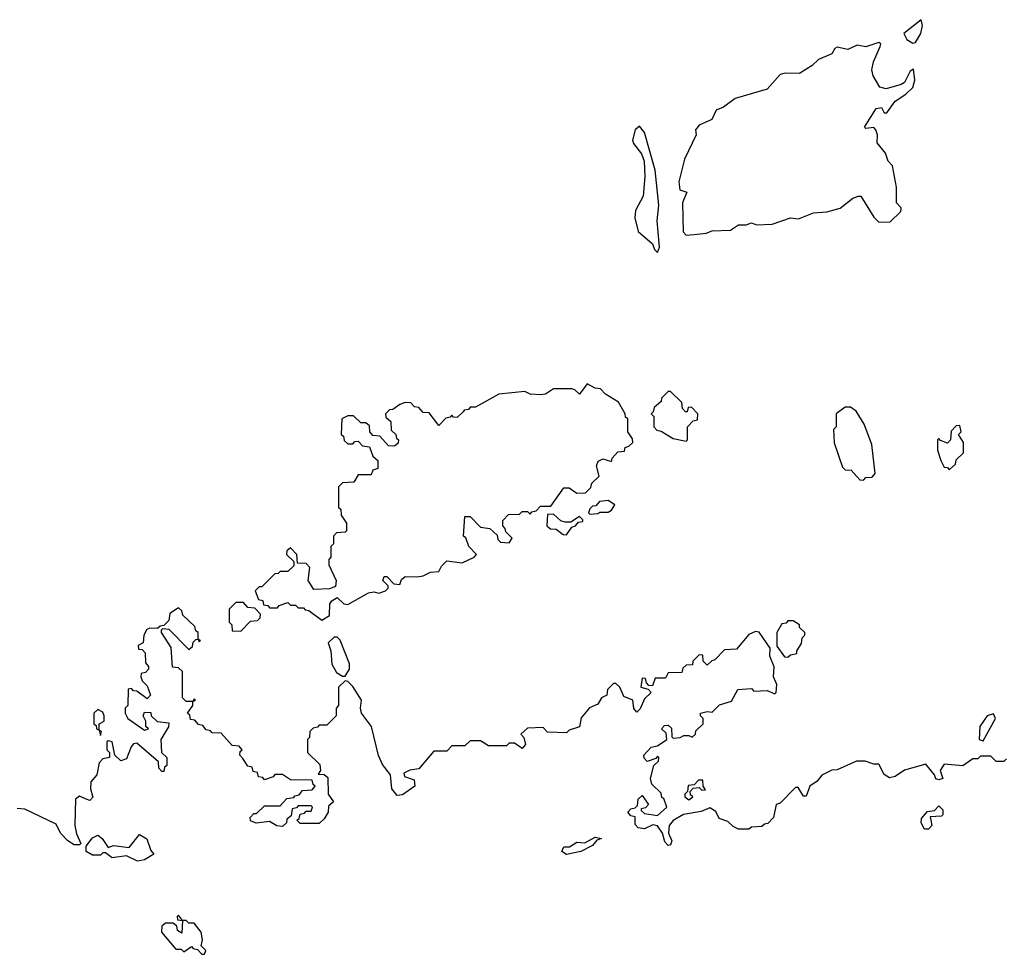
# Model space of a CAD drawing. Extents: x 2769579 to 2883812, y 684207 to 828660.
# Tile 451 of 505: x 2818775 to 2822556, y 820470 to 824058. Entities that reach past the tile are written whole.
import ezdxf

# ---------------------------------------------------------------- set-up
doc = ezdxf.new("R2010")
doc.units = 0

msp = doc.modelspace()

# ---------------------------------------------------------------- linework, layer by layer
at = {"layer": '0CON02XD'}
for points in [[(2822205, 823967.5), (2822215, 823970), (2822236.2, 824005), (2822242.5, 824035), (2822237.5, 824057.5), (2822170, 824005), (2822181.7, 823981.7), (2822205, 823967.5)], [(2821335, 823230), (2821365, 823232.5), (2821411.7, 823238.3), (2821435, 823247.5), (2821505, 823250), (2821535, 823270), (2821565, 823270), (2821585, 823277.5), (2821605, 823270), (2821665, 823272.5), (2821735, 823297.5), (2821766.4, 823293.6), (2821823.6, 823316.4), (2821875, 823320), (2821926.4, 823333.6), (2821975, 823372.5), (2821995, 823380), (2822005, 823380), (2822055, 823300), (2822075, 823280), (2822118.3, 823281.7), (2822158.3, 823321.7), (2822160, 823335), (2822142.5, 823355), (2822142.5, 823415), (2822127, 823497), (2822110, 823515), (2822100, 823545), (2822067.5, 823585), (2822069.2, 823615), (2822063.3, 823635), (2822055, 823643.3), (2822025, 823640), (2822020, 823645), (2822063.6, 823716.4), (2822085, 823720), (2822095, 823700), (2822105, 823700), (2822137.5, 823745), (2822178.3, 823771.7), (2822205, 823797.5), (2822212.5, 823825), (2822207, 823867), (2822195, 823860), (2822173, 823817), (2822160.7, 823809.3), (2822102, 823792), (2822078, 823798), (2822052.2, 823842.2), (2822048.1, 823865), (2822054.5, 823895.5), (2822080, 823955), (2822082.5, 823965), (2822075, 823970), (2822025, 823953.8), (2821990.7, 823959.3), (2821955, 823942.5), (2821915, 823952.5), (2821905, 823947.5), (2821893.6, 823926.4), (2821842.5, 823905), (2821818.3, 823881.7), (2821769.5, 823850.5), (2821715, 823852.5), (2821695, 823847.5), (2821645, 823791.2), (2821522.5, 823755), (2821478.3, 823721.7), (2821450, 823710), (2821432.5, 823675), (2821385, 823652.5), (2821370, 823635), (2821372.5, 823615), (2821328.3, 823521.7), (2821306.7, 823435), (2821310, 823405), (2821337.5, 823395), (2821320, 823355), (2821323.6, 823243.6), (2821335, 823230)], [(2821225, 823163.8), (2821232, 823185), (2821223.1, 823285), (2821230, 823345), (2821215, 823480), (2821174.4, 823625), (2821155, 823648.9), (2821138.6, 823635), (2821128, 823595), (2821131.7, 823581.7), (2821162.7, 823542.7), (2821173.8, 823515), (2821176.2, 823455), (2821169.3, 823380.7), (2821140, 823325), (2821137, 823297), (2821150, 823245), (2821205, 823197.5), (2821213.3, 823175), (2821225, 823163.8)], [(2819935, 821752.5), (2819965, 821770), (2819966.7, 821815), (2819973.6, 821826.4), (2819995, 821840), (2820020, 821815), (2820035, 821812.5), (2820115, 821857.5), (2820135, 821861.2), (2820155, 821856.7), (2820180, 821865), (2820190, 821875), (2820190, 821885), (2820170, 821905), (2820175, 821920), (2820185, 821920), (2820211.7, 821891.7), (2820235, 821890), (2820241.7, 821908.3), (2820255, 821920), (2820301.7, 821918.3), (2820325, 821922.5), (2820353, 821937), (2820385, 821940), (2820395, 821960), (2820415, 821980), (2820475, 821972.5), (2820520, 821995), (2820530, 822005), (2820500, 822035), (2820488.3, 822068.3), (2820480, 822075), (2820485, 822150), (2820505, 822150), (2820545, 822110), (2820580, 822105), (2820608.3, 822078.3), (2820611.7, 822061.7), (2820621.7, 822051.7), (2820655, 822050), (2820667, 822067), (2820641.7, 822091.7), (2820640, 822105), (2820630, 822115), (2820630, 822135), (2820651.7, 822158.3), (2820695, 822160), (2820705, 822170), (2820725, 822170), (2820735, 822160), (2820741.7, 822168.3), (2820758.3, 822171.7), (2820775, 822190), (2820815, 822190), (2820865, 822260), (2820885, 822260), (2820915, 822240), (2820948.3, 822241.7), (2820968.3, 822261.7), (2820971.7, 822278.3), (2821000, 822305), (2820990, 822345), (2820996.7, 822363.3), (2821015, 822372.5), (2821048.3, 822361.7), (2821050, 822375), (2821071.7, 822398.3), (2821098.3, 822401.7), (2821100, 822415), (2821115, 822420), (2821130, 822435), (2821128.3, 822448.3), (2821110, 822475), (2821110, 822525), (2821101.7, 822531.7), (2821100, 822545), (2821075, 822590), (2821025, 822620), (2821005, 822640), (2820985, 822642.5), (2820955, 822660), (2820925, 822620), (2820907, 822637), (2820895, 822640), (2820825, 822640), (2820795, 822620), (2820775, 822617.5), (2820735, 822620), (2820715, 822630), (2820615, 822620), (2820525, 822570), (2820505, 822570), (2820498.3, 822561.7), (2820481.7, 822558.3), (2820478.3, 822551.7), (2820455, 822530), (2820441.7, 822531.7), (2820435, 822540), (2820428.3, 822531.7), (2820411.7, 822528.3), (2820385, 822500), (2820348.3, 822548.3), (2820325, 822550), (2820308.3, 822568.3), (2820291.7, 822571.7), (2820277, 822587), (2820255, 822587.5), (2820235, 822580), (2820208.3, 822561.7), (2820195, 822560), (2820180, 822545), (2820181.7, 822531.7), (2820200, 822515), (2820201.7, 822481.7), (2820220, 822465), (2820221.7, 822451.7), (2820230, 822445), (2820228.3, 822431.7), (2820215, 822420), (2820191.7, 822421.7), (2820158.3, 822458.3), (2820131.7, 822461.7), (2820120, 822475), (2820118.3, 822498.3), (2820105, 822510), (2820085, 822510), (2820057, 822537), (2820035, 822537.5), (2820012.5, 822525), (2820010, 822465), (2820018.3, 822458.3), (2820021.7, 822441.7), (2820035, 822430), (2820055, 822430), (2820061.7, 822438.3), (2820075, 822440), (2820091.7, 822421.7), (2820118.3, 822418.3), (2820131.7, 822381.7), (2820150, 822365), (2820150, 822335), (2820131.7, 822328.3), (2820125, 822310), (2820075, 822310), (2820058.3, 822281.7), (2820015, 822280), (2820000, 822265), (2820000, 822185), (2820008.3, 822178.3), (2820010, 822155), (2820030, 822125), (2820030, 822095), (2820025, 822090), (2819991.7, 822088.3), (2819980, 822075), (2819980, 822045), (2819970, 822035), (2819970, 821995), (2819962.5, 821985), (2819962.5, 821965), (2819990, 821905), (2819988.3, 821881.7), (2819965, 821872.5), (2819905, 821870), (2819882.5, 821905), (2819890, 821955), (2819875, 821970), (2819841.7, 821971.7), (2819840, 822005), (2819815, 822030), (2819801.7, 822018.3), (2819800, 822005), (2819828.3, 821978.3), (2819828.3, 821961.7), (2819805, 821940), (2819775, 821940), (2819768.3, 821931.7), (2819755, 821930), (2819705, 821880), (2819695, 821880), (2819680, 821865), (2819691.7, 821831.7), (2819708.3, 821828.3), (2819711.7, 821811.7), (2819728.3, 821808.3), (2819735, 821800), (2819765, 821800), (2819771.7, 821808.3), (2819805, 821820), (2819815, 821810), (2819835, 821810), (2819845, 821800), (2819865, 821800), (2819871.7, 821791.7), (2819885, 821790), (2819935, 821752.5)], [(2821335, 822440), (2821340, 822445), (2821340, 822495), (2821361.7, 822518.3), (2821378.3, 822521.7), (2821380, 822545), (2821355, 822570), (2821341.7, 822568.3), (2821338.3, 822551.7), (2821331.7, 822551.7), (2821320, 822565), (2821318.3, 822588.3), (2821275, 822630), (2821265, 822630), (2821240, 822605), (2821238.3, 822591.7), (2821211.7, 822568.3), (2821208.3, 822551.7), (2821200, 822545), (2821210, 822535), (2821210, 822495), (2821221.7, 822481.7), (2821238.3, 822478.3), (2821285, 822450), (2821335, 822440)], [(2822015, 822290), (2822025, 822300), (2822048.3, 822301.7), (2822060, 822315), (2822047, 822427), (2822017.5, 822505), (2821987.5, 822555), (2821965, 822570), (2821945, 822570), (2821910, 822545), (2821910, 822495), (2821900, 822485), (2821903, 822433), (2821935, 822340), (2821945, 822330), (2821968.3, 822328.3), (2822001.7, 822291.7), (2822015, 822290)], [(2822345, 822330), (2822368.3, 822351.7), (2822371.7, 822368.3), (2822400, 822395), (2822400, 822435), (2822380, 822465), (2822390, 822475), (2822385, 822500), (2822371.7, 822498.3), (2822351.7, 822478.3), (2822350, 822445), (2822338.3, 822431.7), (2822311.7, 822441.7), (2822305, 822450), (2822300, 822445), (2822300, 822405), (2822312.5, 822365), (2822325, 822340), (2822338.3, 822338.3), (2822345, 822330)], [(2820965, 822160), (2820995, 822162.5), (2821002.5, 822167.5), (2821035, 822167.5), (2821047.5, 822175), (2821060, 822195), (2821035, 822212.5), (2821001.7, 822208.3), (2820988.3, 822191.7), (2820975, 822190), (2820965, 822180), (2820960, 822165), (2820965, 822160)], [(2820875, 822080), (2820895, 822110), (2820910, 822115), (2820921.7, 822128.3), (2820938.3, 822131.7), (2820938.3, 822138.3), (2820925, 822150), (2820891.7, 822128.3), (2820869.3, 822129.3), (2820853.8, 822133.8), (2820825, 822160), (2820801.7, 822158.3), (2820800, 822115), (2820813, 822103), (2820835, 822102.5), (2820861.7, 822081.7), (2820875, 822080)], [(2819625, 821710), (2819661.7, 821748.3), (2819688.3, 821751.7), (2819698.3, 821761.7), (2819700, 821775), (2819678.3, 821798.3), (2819651.7, 821801.7), (2819635, 821820), (2819605, 821820), (2819580, 821795), (2819580, 821745), (2819590, 821735), (2819591.7, 821711.7), (2819625, 821710)], [(2822565, 821220), (2822555, 821210), (2822525, 821210), (2822505, 821230), (2822465, 821230), (2822455, 821220), (2822435, 821220), (2822396.4, 821193.6), (2822325, 821200), (2822310, 821175), (2822320, 821145), (2822305, 821140), (2822293.6, 821143.6), (2822288.3, 821158.3), (2822255, 821200), (2822173.6, 821176.4), (2822137, 821153), (2822115, 821147.5), (2822095, 821160), (2822075, 821200), (2822055, 821200), (2822021.7, 821211.7), (2821988.3, 821211.7), (2821915, 821177.5), (2821893.6, 821176.4), (2821855, 821157.5), (2821837.5, 821135), (2821810, 821115), (2821795, 821077.5), (2821785, 821077.5), (2821765, 821110), (2821755, 821110), (2821695, 821050), (2821680, 821045), (2821670, 820995), (2821648.3, 820971.7), (2821635, 820970), (2821625, 820960), (2821585, 820957.5), (2821575, 820950), (2821535, 820950), (2821515, 820960), (2821495, 820980), (2821461.7, 820991.7), (2821448.3, 821018.3), (2821425, 821032.5), (2821391.7, 821018.3), (2821323.8, 821006.2), (2821285, 820983.3), (2821268.8, 820965), (2821266.7, 820935), (2821280, 820905), (2821275, 820890), (2821265, 820887.5), (2821252.3, 820902.3), (2821243.3, 820935), (2821225, 820962.5), (2821207, 820967), (2821175, 820951.2), (2821150, 820955), (2821138.3, 820968.3), (2821138.3, 820998.3), (2821121.7, 821001.7), (2821110, 821015), (2821121.7, 821028.3), (2821138.3, 821031.7), (2821148.3, 821041.7), (2821150, 821065), (2821165, 821080), (2821190, 821045), (2821178.3, 821031.7), (2821161.7, 821028.3), (2821161.7, 821021.7), (2821175, 821010), (2821225, 821002.5), (2821260, 821035), (2821248.3, 821068.3), (2821241.7, 821071.7), (2821238.3, 821088.3), (2821203, 821123), (2821197.5, 821145), (2821210, 821195), (2821228.3, 821211.7), (2821230, 821225), (2821225, 821230), (2821218.3, 821221.7), (2821185, 821210), (2821173, 821223), (2821172.5, 821235), (2821200, 821265), (2821225, 821270), (2821260, 821295), (2821258.3, 821318.3), (2821240, 821335), (2821251.7, 821348.3), (2821265, 821350), (2821278.3, 821338.3), (2821280, 821305), (2821285, 821300), (2821311.7, 821301.7), (2821325, 821310), (2821345, 821310), (2821357, 821303), (2821370, 821315), (2821371.7, 821328.3), (2821400, 821355), (2821400, 821375), (2821390, 821385), (2821390, 821395), (2821415, 821402.5), (2821435, 821400), (2821463, 821427), (2821508.3, 821441.7), (2821533, 821487), (2821585, 821490), (2821595, 821480), (2821645, 821482.5), (2821675, 821470), (2821680, 821475), (2821682.5, 821505), (2821670, 821535), (2821673, 821573), (2821656.2, 821615), (2821657.5, 821645), (2821615, 821706.7), (2821600.7, 821709.3), (2821575, 821697.5), (2821528.3, 821641.7), (2821481.7, 821638.3), (2821445, 821600), (2821433, 821597), (2821415, 821580), (2821400, 821595), (2821398.3, 821618.3), (2821385, 821620), (2821360, 821595), (2821358.3, 821581.7), (2821335, 821580), (2821321.7, 821568.3), (2821318.3, 821551.7), (2821265, 821550), (2821255, 821530), (2821215, 821530), (2821205, 821500), (2821191.7, 821501.7), (2821181.7, 821511.7), (2821178.3, 821528.3), (2821165, 821530), (2821160, 821495), (2821188.3, 821488.3), (2821200, 821475), (2821175, 821450), (2821158.3, 821411.7), (2821145, 821400), (2821133, 821413), (2821130, 821445), (2821095, 821460), (2821080, 821495), (2821065, 821510), (2821055, 821510), (2821033, 821487), (2821030, 821465), (2821010, 821455), (2820995, 821430), (2820963.6, 821416.4), (2820931.7, 821378.3), (2820925, 821342.5), (2820885, 821330), (2820875, 821320), (2820802.5, 821322.5), (2820785, 821340), (2820725, 821337.5), (2820700, 821315), (2820711.7, 821301.7), (2820717.5, 821275), (2820705, 821260), (2820675, 821280), (2820655, 821280), (2820645, 821270), (2820575, 821270), (2820545, 821290), (2820505, 821290), (2820485, 821270), (2820435, 821270), (2820415, 821250), (2820365, 821250), (2820308.3, 821181.7), (2820273, 821177), (2820250, 821165), (2820253, 821153), (2820290, 821140), (2820292.5, 821115), (2820245, 821082.5), (2820225, 821080), (2820204.3, 821105), (2820198.8, 821158.8), (2820168, 821198), (2820152.7, 821232.7), (2820126, 821345), (2820088, 821395), (2820083.8, 821415), (2820087.5, 821445), (2820055, 821497.5), (2820035, 821517.5), (2820025, 821520), (2820000, 821495), (2820000, 821425), (2819990, 821415), (2819990, 821385), (2819955, 821350), (2819925, 821350), (2819918.3, 821341.7), (2819901.7, 821338.3), (2819890, 821325), (2819888.3, 821301.7), (2819880, 821295), (2819880, 821245), (2819928.3, 821198.3), (2819930, 821175), (2819921.7, 821161.7), (2819945, 821160), (2819958.3, 821148.3), (2819960, 821085), (2819980, 821055), (2819961.7, 821038.3), (2819960, 821015), (2819945, 820990), (2819925, 820972.5), (2819851.7, 820971.7), (2819840, 820985), (2819848.3, 820991.7), (2819851.7, 821008.3), (2819868.3, 821011.7), (2819875, 821020), (2819895, 821020), (2819900, 821035), (2819895, 821040), (2819845, 821040), (2819838.3, 821031.7), (2819821.7, 821028.3), (2819818.3, 821001.7), (2819801.7, 820988.3), (2819800, 820975), (2819785, 820960), (2819763, 820963), (2819735, 820980), (2819683, 820973), (2819661.7, 820981.7), (2819660, 820995), (2819675, 821010), (2819685, 821010), (2819715, 821040), (2819775, 821040), (2819801.7, 821068.3), (2819828.3, 821071.7), (2819831.7, 821078.3), (2819848.3, 821081.7), (2819861.7, 821098.3), (2819898.3, 821101.7), (2819910, 821115), (2819901.7, 821121.7), (2819898.3, 821138.3), (2819815, 821140), (2819785, 821160), (2819755, 821160), (2819748.3, 821151.7), (2819715, 821140), (2819708.3, 821148.3), (2819691.7, 821151.7), (2819688.3, 821168.3), (2819671.7, 821171.7), (2819668.3, 821188.3), (2819651.7, 821191.7), (2819631.7, 821221.7), (2819620, 821235), (2819621.7, 821248.3), (2819630, 821255), (2819618.3, 821268.3), (2819591.7, 821271.7), (2819548.3, 821318.3), (2819515, 821320), (2819508.3, 821328.3), (2819491.7, 821331.7), (2819478.3, 821348.3), (2819461.7, 821351.7), (2819448.3, 821368.3), (2819431.7, 821371.7), (2819428.3, 821388.3), (2819420, 821395), (2819440, 821425), (2819440, 821440), (2819450, 821445), (2819445, 821450), (2819440, 821440), (2819415, 821440), (2819400, 821455), (2819400, 821555), (2819385, 821570), (2819361.7, 821571.7), (2819357.5, 821647.5), (2819320, 821705), (2819320, 821715), (2819325, 821720), (2819348.3, 821718.3), (2819425, 821640), (2819438.3, 821651.7), (2819441.7, 821668.3), (2819451.7, 821678.3), (2819460, 821680), (2819465, 821670), (2819470, 821675), (2819460, 821680), (2819460, 821705), (2819451.7, 821711.7), (2819448.3, 821728.3), (2819401.7, 821771.7), (2819398.3, 821788.3), (2819385, 821800), (2819351.7, 821778.3), (2819348.3, 821751.7), (2819328.3, 821731.7), (2819315, 821730), (2819305, 821720), (2819275, 821722.5), (2819263.6, 821716.4), (2819252.5, 821695), (2819250, 821665), (2819230, 821655), (2819231.7, 821641.7), (2819245, 821640), (2819257, 821627), (2819258.3, 821588.3), (2819270, 821575), (2819270, 821565), (2819258.3, 821551.7), (2819241.7, 821548.3), (2819240, 821535), (2819245, 821520), (2819265, 821500), (2819277.5, 821465), (2819265, 821450), (2819225, 821480), (2819211.7, 821481.7), (2819205, 821490), (2819191.7, 821488.3), (2819190, 821425), (2819180, 821415), (2819180, 821395), (2819190, 821375), (2819255, 821330), (2819270, 821335), (2819260, 821345), (2819260, 821365), (2819250, 821385), (2819255, 821400), (2819278.3, 821398.3), (2819280, 821385), (2819303, 821363), (2819348.3, 821358.3), (2819347, 821343), (2819317.5, 821295), (2819320, 821245), (2819340, 821225), (2819340, 821195), (2819331.7, 821188.3), (2819328.3, 821171.7), (2819321.7, 821171.7), (2819310, 821185), (2819308.3, 821208.3), (2819225, 821280), (2819211.7, 821278.3), (2819203, 821267), (2819185, 821220), (2819163, 821213), (2819140, 821235), (2819130, 821285), (2819115, 821290), (2819110, 821285), (2819110, 821255), (2819120, 821245), (2819120, 821225), (2819095, 821220), (2819080, 821205), (2819071.7, 821158.3), (2819048.3, 821131.7), (2819047.5, 821105), (2819056.4, 821073.6), (2819045, 821060), (2819030, 821065), (2819005, 821077.5), (2818990, 821065), (2818987.5, 820965), (2818993, 820933), (2819010, 820895), (2819005, 820890), (2818985, 820890), (2818960, 820905), (2818932.5, 820935), (2818915, 820970), (2818795, 821027.5), (2818765, 821030)], [(2821725, 821610), (2821735, 821620), (2821760, 821625), (2821760, 821635), (2821777, 821663), (2821780, 821685), (2821790, 821695), (2821790, 821705), (2821770, 821725), (2821770, 821735), (2821745, 821750), (2821725, 821750), (2821718.3, 821741.7), (2821701.7, 821738.3), (2821682.5, 821705), (2821683, 821653), (2821711.7, 821611.7), (2821725, 821610)], [(2820025, 821537.5), (2820042, 821565), (2820042, 821585), (2820006.1, 821676.1), (2819995, 821687.5), (2819983, 821687), (2819960, 821665), (2819970, 821635), (2819973.6, 821583.6), (2819992, 821552), (2820015, 821537.5), (2820025, 821537.5)], [(2819085, 821310), (2819090, 821325), (2819080, 821330), (2819080, 821355), (2819100, 821365), (2819100, 821385), (2819095, 821400), (2819075, 821410), (2819060, 821395), (2819060, 821355), (2819068.3, 821348.3), (2819070, 821335), (2819080, 821330), (2819085, 821310)], [(2822475, 821290), (2822522.5, 821375), (2822515, 821392.5), (2822490, 821385), (2822462.5, 821345), (2822460, 821295), (2822475, 821290)], [(2821345, 821062.5), (2821360, 821075), (2821351.7, 821081.7), (2821350, 821095), (2821361.7, 821108.3), (2821385, 821110), (2821395, 821100), (2821408.3, 821101.7), (2821400, 821115), (2821398.3, 821138.3), (2821381.7, 821138.3), (2821365, 821120), (2821341.7, 821118.3), (2821340, 821095), (2821330, 821085), (2821330, 821075), (2821345, 821062.5)], [(2822265, 820950), (2822250, 820950), (2822237.5, 820975), (2822238.3, 820991.7), (2822261.7, 821018.3), (2822288.3, 821021.7), (2822305, 821040), (2822320, 821025), (2822320, 821005), (2822315, 821000), (2822271.7, 820998.3), (2822277.5, 820965), (2822265, 820950)], [(2819227, 820827), (2819185, 820847.5), (2819130.7, 820840.7), (2819105, 820860), (2819095, 820860), (2819085, 820850), (2819055, 820850), (2819030, 820865), (2819030, 820885), (2819055, 820917.5), (2819075, 820927.5), (2819092.5, 820915), (2819115, 820880), (2819135, 820887.5), (2819195, 820880), (2819235, 820930), (2819263.6, 820913.6), (2819278.3, 820868.3), (2819290, 820855), (2819255, 820832.5), (2819227, 820827)], [(2820875, 820853.3), (2820857.5, 820865), (2820865, 820882.5), (2820887, 820883), (2820915, 820900), (2820945, 820897.5), (2820985, 820920), (2821010, 820915), (2820991.7, 820908.3), (2820975, 820887.5), (2820930, 820865), (2820875, 820853.3)], [(2819485, 820470), (2819490, 820485), (2819472.5, 820502.5), (2819476.7, 820525), (2819472.5, 820555), (2819445, 820590), (2819425, 820590), (2819415, 820600), (2819400, 820600), (2819385, 820620), (2819380, 820615), (2819381.7, 820601.7), (2819400, 820600), (2819398.3, 820551.7), (2819381.7, 820561.7), (2819378.3, 820578.3), (2819365, 820590), (2819335, 820590), (2819321.7, 820578.3), (2819320, 820555), (2819375, 820490), (2819395, 820490), (2819405, 820480), (2819435, 820500), (2819441.7, 820491.7), (2819458.3, 820488.3), (2819475, 820470), (2819485, 820470)]]:
    msp.add_lwpolyline(points, dxfattribs=at)

doc.saveas('drawing.dxf')
